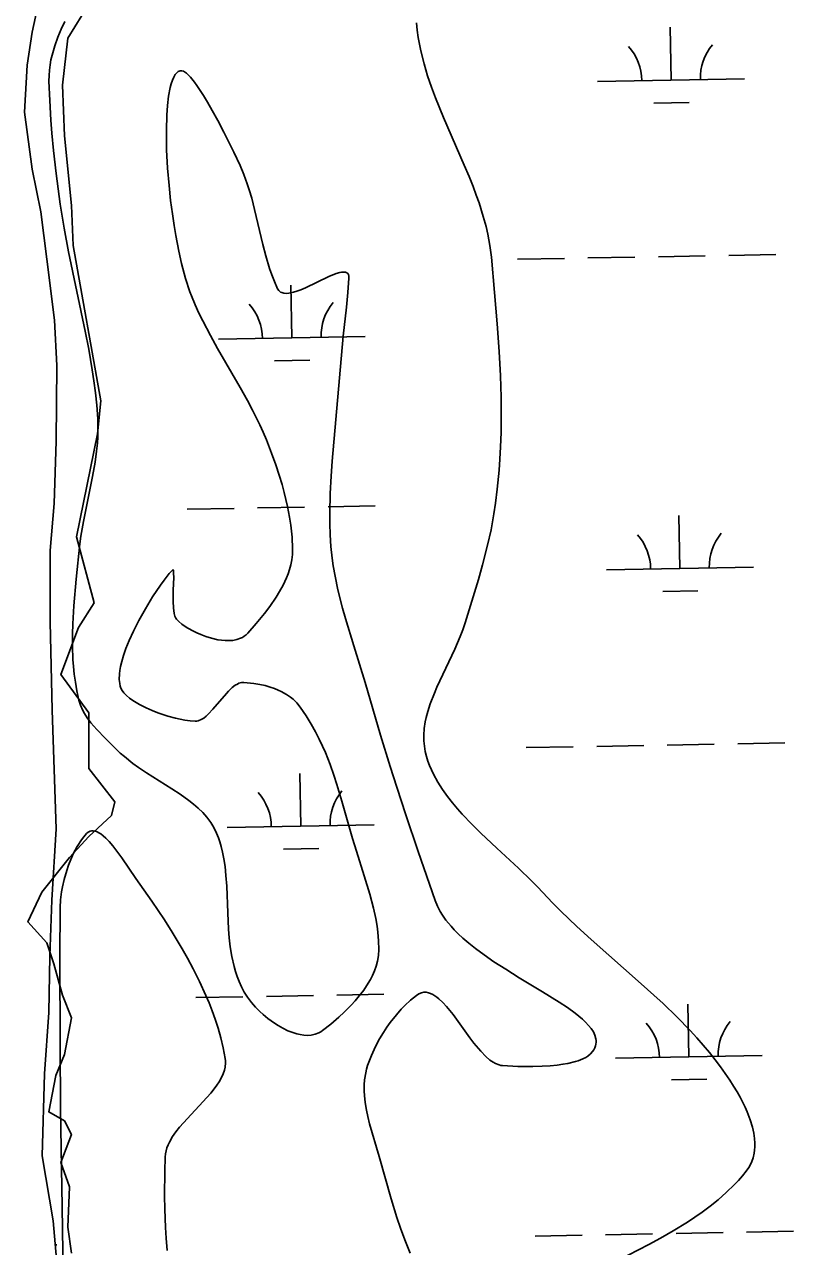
# Model space of a CAD drawing. Extents: x 3925854 to 3964121, y 224593 to 250589.
# Drawn here: x 3949330 to 3949854, y 231455 to 232288 of the extents above; entities that cross this region are included whole.
import ezdxf

# ---------------------------------------------------------------- set-up
doc = ezdxf.new("R2010")
doc.units = 0
for name, color, linetype in [('V-RIVR-EDGE', 7, 'Continuous'), ('V-SITE-VEGE', 7, 'Continuous'), ('V-WETL-SWMP', 7, 'Continuous')]:
    doc.layers.add(name, color=color, linetype=linetype)

msp = doc.modelspace()

# ---------------------------------------------------------------- linework, layer by layer
at = {"layer": 'V-RIVR-EDGE'}
for points in [[(3949369.071, 232293.757), (3949359.573, 232278.324), (3949356.011, 232246.269), (3949357.199, 232211.84), (3949361.947, 232164.351), (3949363.135, 232137.045), (3949382.13, 232031.383), (3949379.756, 232008.826), (3949365.509, 231938.781), (3949377.381, 231893.667), (3949366.696, 231877.046), (3949354.824, 231844.991), (3949373.819, 231818.872), (3949373.819, 231780.882)], [(3949373.819, 231780.953), (3949391.628, 231758.324), (3949389.253, 231748.827), (3949373.819, 231734.58), (3949360.76, 231720.334), (3949341.765, 231696.589), (3949332.267, 231676.407), (3949345.326, 231662.16), (3949350.075, 231647.914), (3949356.011, 231626.544), (3949361.947, 231611.11), (3949357.199, 231586.179), (3949351.262, 231571.932), (3949346.514, 231547.001), (3949357.199, 231541.065), (3949361.947, 231531.567), (3949354.824, 231512.571), (3949360.76, 231495.951), (3949359.573, 231468.645), (3949361.947, 231450.836)]]:
    msp.add_lwpolyline(points, dxfattribs=at)
at = {"layer": 'V-SITE-VEGE'}
for p, q in [((3949374.681, 231738.264), (3949375.559, 231738.488)), ((3949375.559, 231738.488), (3949376.774, 231738.541)), ((3949376.774, 231738.541), (3949378.463, 231738.207)), ((3949365.915, 231727.764), (3949368.772, 231732.253)), ((3949368.772, 231732.253), (3949370.423, 231734.459)), ((3949370.423, 231734.459), (3949372.233, 231736.577)), ((3949372.233, 231736.577), (3949373.421, 231737.619)), ((3949373.421, 231737.619), (3949374.681, 231738.264)), ((3949378.463, 231738.207), (3949379.461, 231737.822)), ((3949379.461, 231737.822), (3949380.626, 231737.22)), ((3949380.626, 231737.22), (3949381.992, 231736.337)), ((3949381.992, 231736.337), (3949383.585, 231735.092)), ((3949383.585, 231735.092), (3949385.445, 231733.392)), ((3949385.445, 231733.392), (3949387.608, 231731.135)), ((3949387.608, 231731.135), (3949390.108, 231728.219)), ((3949361.574, 231718.972), (3949363.509, 231723.232)), ((3949363.509, 231723.232), (3949365.915, 231727.764)), ((3949390.108, 231728.219), (3949392.988, 231724.541)), ((3949392.988, 231724.541), (3949396.26, 231720.047)), ((3949358.805, 231711.55), (3949360.029, 231715.071)), ((3949360.029, 231715.071), (3949361.574, 231718.972)), ((3949396.26, 231720.047), (3949405.935, 231705.941)), ((3949355.89, 231700.43), (3949356.976, 231705.234)), ((3949356.976, 231705.234), (3949358.805, 231711.55)), ((3949405.935, 231705.941), (3949416.833, 231690.519)), ((3949354.61, 231691.49), (3949355.255, 231696.829)), ((3949355.255, 231696.829), (3949355.89, 231700.43)), ((3949354.36, 231686.294), (3949354.61, 231691.49)), ((3949416.833, 231690.519), (3949425.281, 231677.904)), ((3949354.182, 231652.472), (3949354.36, 231686.294)), ((3949425.281, 231677.904), (3949430.644, 231669.462)), ((3949430.644, 231669.462), (3949437.407, 231658.187)), ((3949437.407, 231658.187), (3949441.046, 231651.74)), ((3949354.274, 231593.278), (3949354.182, 231652.472)), ((3949441.046, 231651.74), (3949444.995, 231644.378)), ((3949444.995, 231644.378), (3949449.199, 231635.973)), ((3949449.199, 231635.973), (3949453.58, 231626.394)), ((3949453.58, 231626.394), (3949455.714, 231621.301)), ((3949455.714, 231621.301), (3949457.834, 231615.882)), ((3949457.834, 231615.882), (3949459.896, 231610.123)), ((3949459.896, 231610.123), (3949461.87, 231604.004)), ((3949461.87, 231604.004), (3949463.705, 231597.509)), ((3949463.705, 231597.509), (3949465.34, 231590.624)), ((3949354.643, 231548.886), (3949354.274, 231593.278)), ((3949465.34, 231590.624), (3949466.697, 231583.331)), ((3949466.91, 231580.372), (3949466.632, 231577.433)), ((3949466.697, 231583.331), (3949466.869, 231581.848)), ((3949466.869, 231581.848), (3949466.91, 231580.372)), ((3949465.325, 231572.903), (3949463.705, 231569.478)), ((3949466.194, 231575.485), (3949465.325, 231572.903)), ((3949466.632, 231577.433), (3949466.194, 231575.485)), ((3949461.115, 231565.309), (3949459.253, 231562.777)), ((3949462.573, 231567.531), (3949461.115, 231565.309)), ((3949463.705, 231569.478), (3949462.573, 231567.531)), ((3949456.916, 231559.892), (3949435.568, 231536.712)), ((3949459.253, 231562.777), (3949456.916, 231559.892)), ((3949355.591, 231482.297), (3949354.643, 231548.886)), ((3949433.106, 231533.567), (3949430.777, 231530.183)), ((3949435.568, 231536.712), (3949433.106, 231533.567)), ((3949427.073, 231522.675), (3949426.471, 231520.627)), ((3949427.826, 231524.644), (3949427.073, 231522.675)), ((3949428.705, 231526.54), (3949427.826, 231524.644)), ((3949430.777, 231530.183), (3949428.705, 231526.54)), ((3949425.848, 231516.288), (3949425.559, 231506.701)), ((3949426.051, 231518.502), (3949425.848, 231516.288)), ((3949426.471, 231520.627), (3949426.051, 231518.502)), ((3949425.559, 231506.701), (3949425.397, 231489.957)), ((3949425.397, 231489.957), (3949425.541, 231480.734)), ((3949357.668, 231373.81), (3949355.591, 231482.297)), ((3949425.541, 231480.734), (3949426.053, 231468.229)), ((3949426.053, 231468.229), (3949426.538, 231461.02)), ((3949426.538, 231461.02), (3949427.292, 231452.761))]:
    msp.add_line(p, q, dxfattribs=at)
for points in [[(3949464.047, 231727.727), (3949463.083, 231730.986), (3949462.116, 231733.763), (3949460.117, 231738.447), (3949458.342, 231741.799), (3949456.84, 231744.22), (3949454.297, 231747.687), (3949451.38, 231750.943), (3949448.192, 231753.985), (3949445.042, 231756.688), (3949441.97, 231759.117), (3949435.94, 231763.438), (3949430.456, 231767.049), (3949413.214, 231777.893), (3949407.762, 231781.557), (3949403.781, 231784.432), (3949398.036, 231789.026), (3949395.296, 231791.477), (3949384.949, 231801.615), (3949379.258, 231807.407), (3949375.318, 231811.953), (3949372.676, 231815.537), (3949370.916, 231818.347), (3949369.741, 231820.532), (3949368.254, 231823.955), (3949367.128, 231827.567), (3949365.723, 231833.806), (3949364.674, 231839.671), (3949363.908, 231845.182), (3949363.37, 231850.36), (3949363.007, 231855.221), (3949362.669, 231864.351), (3949362.692, 231872.351), (3949362.915, 231879.353), (3949363.665, 231891.602), (3949365.328, 231909.928), (3949367.752, 231933.824), (3949368.5, 231939.157), (3949370.224, 231949.161), (3949376.424, 231979.795), (3949378.115, 231989.638), (3949379.104, 231997.015), (3949379.645, 232002.546), (3949379.915, 232006.694), (3949380.071, 232012.909), (3949379.893, 232019.123), (3949379.215, 232028.273), (3949378.328, 232036.846), (3949377.304, 232044.879), (3949376.194, 232052.407), (3949373.784, 232066.507), (3949371.4, 232078.845), (3949360.003, 232132.789), (3949356.941, 232148.98), (3949355.579, 232157.08), (3949354.36, 232165.184), (3949351.614, 232186.055), (3949349.838, 232201.817), (3949348.712, 232213.658), (3949348.001, 232222.532), (3949347.184, 232235.799), (3949346.703, 232248.99), (3949346.738, 232252.832), (3949346.996, 232256.527), (3949347.446, 232260.078), (3949348.057, 232263.498), (3949348.8, 232266.794), (3949350.631, 232273.124), (3949352.759, 232279.008), (3949355.059, 232284.484), (3949357.437, 232289.59)], [(3949597.106, 232288.744), (3949597.558, 232283.737), (3949598.199, 232278.893), (3949598.996, 232274.205), (3949599.924, 232269.671), (3949602.121, 232260.9), (3949604.599, 232252.689), (3949607.235, 232245.001), (3949609.934, 232237.8), (3949615.44, 232224.308), (3949629.556, 232191.831), (3949632.788, 232184.065), (3949635.491, 232177.259), (3949637.726, 232171.297), (3949639.561, 232166.073), (3949642.459, 232156.914), (3949644.327, 232150.029), (3949645.531, 232144.854), (3949646.983, 232137.073), (3949647.97, 232129.268), (3949650.198, 232105.188), (3949651.992, 232083.799), (3949653.299, 232064.908), (3949654.143, 232048.291), (3949654.583, 232033.717), (3949654.7, 232020.956), (3949654.564, 232009.8), (3949654.247, 232000.056), (3949653.803, 231991.547), (3949653.278, 231984.123), (3949652.027, 231971.179), (3949650.796, 231961.527), (3949649.696, 231954.32), (3949647.747, 231943.578), (3949645.416, 231932.923), (3949641.988, 231919.639)], [(3949625.399, 231668.384), (3949622.739, 231671.061), (3949620.549, 231673.441), (3949617.064, 231677.684), (3949614.76, 231680.941), (3949613.222, 231683.421), (3949611.239, 231687.212), (3949609.672, 231691.082), (3949598.226, 231724.301), (3949589.743, 231749.291), (3949583.53, 231768.108), (3949578.991, 231782.278), (3949572.442, 231803.645), (3949562.095, 231839.481), (3949554.237, 231864.433), (3949548.533, 231883.158), (3949546.561, 231890.197), (3949543.458, 231902.557), (3949541.499, 231911.867), (3949540.276, 231918.881), (3949539.518, 231924.159), (3949538.664, 231932.11), (3949538.187, 231940.107), (3949538.009, 231947.717), (3949537.988, 231954.857), (3949538.291, 231968.257), (3949538.865, 231979.992), (3949539.549, 231990.267), (3949547.049, 232075.418), (3949549.303, 232095.182), (3949550.282, 232105.047), (3949550.95, 232114.902), (3949550.899, 232116.268), (3949550.618, 232117.31), (3949550.147, 232118.072), (3949549.512, 232118.594), (3949548.742, 232118.91), (3949547.858, 232119.049), (3949545.834, 232118.906), (3949544.722, 232118.668), (3949542.342, 232117.939), (3949537.38, 232115.895), (3949521.399, 232108.276), (3949518.229, 232106.947), (3949515.556, 232105.964), (3949513.326, 232105.282), (3949511.473, 232104.844), (3949508.679, 232104.508), (3949506.664, 232104.635), (3949505.335, 232105.004), (3949504.448, 232105.444), (3949503.318, 232106.394), (3949502.441, 232107.717), (3949500.274, 232112.497), (3949498.456, 232117.112), (3949496.907, 232121.537), (3949494.347, 232130.061), (3949492.371, 232137.708), (3949486.774, 232161.627), (3949484.783, 232169.297), (3949483.131, 232174.988), (3949481.773, 232179.209), (3949479.506, 232185.441), (3949476.911, 232191.524), (3949472.542, 232200.758), (3949465.811, 232214.285), (3949461.651, 232222.223), (3949457.93, 232229.012), (3949454.674, 232234.679), (3949451.864, 232239.318), (3949447.424, 232246.054), (3949445.701, 232248.419), (3949443.025, 232251.716), (3949441.992, 232252.835), (3949440.284, 232254.436), (3949439.094, 232255.325), (3949438.257, 232255.8), (3949437.098, 232256.191), (3949436.061, 232256.175), (3949435.316, 232255.921), (3949434.615, 232255.534), (3949433.956, 232255.02), (3949432.746, 232253.637), (3949431.683, 232251.854), (3949430.753, 232249.728), (3949429.948, 232247.313), (3949429.256, 232244.659), (3949428.164, 232238.804), (3949427.417, 232232.453), (3949426.944, 232225.823), (3949426.653, 232215.616), (3949426.681, 232208.852), (3949426.847, 232202.251), (3949427.495, 232189.762), (3949428.447, 232178.066), (3949429.555, 232167.703), (3949430.724, 232158.645), (3949431.902, 232150.797), (3949433.043, 232144.041), (3949435.134, 232133.28), (3949437.034, 232124.9)], [(3949437.034, 232124.9), (3949439.785, 232114.621), (3949442.695, 232105.669), (3949443.721, 232102.929), (3949446.244, 232096.781), (3949448.829, 232091.057), (3949451.419, 232085.716), (3949456.638, 232075.75), (3949461.493, 232067.058), (3949476.997, 232040.32), (3949481.859, 232031.603), (3949485.369, 232025.003), (3949490.323, 232014.972), (3949492.623, 232009.891), (3949494.784, 232004.756), (3949498.292, 231995.749), (3949501.173, 231987.735), (3949503.514, 231980.647), (3949505.4, 231974.401), (3949506.91, 231968.91), (3949509.191, 231959.272), (3949510.568, 231952.043), (3949511.393, 231946.632), (3949512.261, 231938.546), (3949512.654, 231930.528), (3949512.538, 231926.613), (3949512.102, 231922.971), (3949511.428, 231919.586), (3949510.576, 231916.436), (3949509.599, 231913.508), (3949508.536, 231910.782), (3949506.191, 231905.735), (3949503.805, 231901.385), (3949501.499, 231897.633), (3949497.059, 231891.207), (3949493.465, 231886.503), (3949487.804, 231879.65), (3949482.018, 231873.062), (3949480.89, 231871.943), (3949479.7, 231871.007), (3949478.461, 231870.231), (3949477.189, 231869.598), (3949474.535, 231868.687), (3949471.854, 231868.183), (3949469.208, 231867.999), (3949466.634, 231868.054), (3949464.16, 231868.288), (3949461.805, 231868.656), (3949457.354, 231869.689), (3949453.498, 231870.901), (3949450.209, 231872.15), (3949447.436, 231873.359), (3949445.116, 231874.483), (3949441.364, 231876.545), (3949438.863, 231878.126), (3949437.2, 231879.306), (3949435.091, 231881.026), (3949433.507, 231882.638), (3949433.106, 231883.214), (3949432.465, 231884.696), (3949432.012, 231886.47), (3949431.496, 231890.439), (3949431.302, 231894.619), (3949431.363, 231902.418), (3949431.625, 231911.052), (3949431.617, 231914.063), (3949431.457, 231915.66), (3949431.253, 231916.149), (3949430.956, 231916.162), (3949430.298, 231915.609), (3949428.521, 231913.667), (3949425.1, 231909.268), (3949422.565, 231905.711), (3949417.31, 231897.758), (3949412.388, 231889.64), (3949407.955, 231881.673), (3949404.291, 231874.448), (3949401.38, 231868.079), (3949399.148, 231862.564), (3949397.493, 231857.851), (3949396.314, 231853.857), (3949395.513, 231850.495), (3949395.005, 231847.668), (3949394.722, 231845.299), (3949394.612, 231841.653), (3949394.87, 231838.926), (3949395.284, 231837.043), (3949395.724, 231835.731), (3949396.607, 231833.935), (3949397.764, 231832.356), (3949399.578, 231830.545), (3949401.61, 231828.868), (3949403.775, 231827.328), (3949406.003, 231825.915), (3949408.252, 231824.624), (3949412.794, 231822.318), (3949417.042, 231820.444), (3949420.89, 231818.935), (3949427.738, 231816.637), (3949432.811, 231815.249), (3949439.139, 231813.928)], [(3949641.988, 231919.639), (3949639.157, 231909.747), (3949630.097, 231880.246), (3949628.473, 231875.376), (3949626.744, 231870.817), (3949623.093, 231862.287), (3949610.924, 231836.368), (3949609.15, 231832.235), (3949606.379, 231825.028), (3949604.657, 231819.646), (3949603.608, 231815.621), (3949602.977, 231812.611), (3949602.312, 231808.107), (3949602.017, 231803.622), (3949602.078, 231799.776), (3949602.42, 231796.098), (3949603.002, 231792.579), (3949603.79, 231789.206), (3949604.755, 231785.977), (3949605.871, 231782.88), (3949607.112, 231779.906), (3949608.46, 231777.053), (3949611.45, 231771.595), (3949614.672, 231766.555), (3949618.02, 231761.89), (3949621.422, 231757.573), (3949624.811, 231753.563), (3949628.147, 231749.835), (3949634.748, 231742.923), (3949640.81, 231736.945), (3949651.81, 231726.601), (3949666.347, 231713.156), (3949675.329, 231704.53), (3949679.614, 231700.208), (3949689.696, 231689.528), (3949695.391, 231683.751), (3949706.258, 231673.283), (3949715.916, 231664.428), (3949750.11, 231634.293), (3949758.582, 231626.652), (3949764.874, 231620.816), (3949774.18, 231611.831), (3949783.285, 231602.488), (3949787.873, 231597.495), (3949792.303, 231592.443), (3949796.499, 231587.419), (3949800.417, 231582.495), (3949804.023, 231577.724), (3949807.313, 231573.136), (3949810.278, 231568.757), (3949812.932, 231564.598), (3949815.287, 231560.672), (3949817.36, 231556.971), (3949820.731, 231550.246), (3949822.075, 231547.204), (3949824.235, 231541.552), (3949825.706, 231536.678), (3949826.637, 231532.491), (3949827.162, 231528.901), (3949827.375, 231525.829), (3949827.371, 231523.196), (3949827.211, 231520.943), (3949826.947, 231519.007), (3949826.199, 231515.72), (3949825.388, 231513.343), (3949824.635, 231511.61), (3949823.258, 231509.101), (3949821.581, 231506.709), (3949818.929, 231503.461), (3949816.238, 231500.397), (3949813.518, 231497.499), (3949807.958, 231492.08), (3949802.412, 231487.216), (3949796.95, 231482.83), (3949791.613, 231478.858), (3949786.443, 231475.248), (3949781.457, 231471.955), (3949771.792, 231465.985), (3949763.053, 231460.953), (3949755.232, 231456.664), (3949699.033, 231427.691)], [(3949439.139, 231813.928), (3949442.881, 231813.42), (3949446.275, 231813.201), (3949447.327, 231813.258), (3949448.343, 231813.457), (3949450.301, 231814.208), (3949452.128, 231815.306), (3949453.83, 231816.629), (3949455.421, 231818.083), (3949458.395, 231821.245), (3949467.496, 231832.091), (3949468.967, 231833.668), (3949471.553, 231836.11), (3949473.509, 231837.59), (3949474.984, 231838.463), (3949476.096, 231838.962), (3949477.773, 231839.433), (3949479.465, 231839.54), (3949486.112, 231838.897), (3949490.276, 231838.196), (3949494.04, 231837.344), (3949497.368, 231836.392), (3949500.272, 231835.389), (3949502.781, 231834.367), (3949504.936, 231833.355), (3949508.569, 231831.309), (3949511.141, 231829.527), (3949512.968, 231828.044), (3949515.503, 231825.568), (3949517.76, 231822.777), (3949521.821, 231816.78), (3949525.278, 231811.148), (3949528.238, 231805.859), (3949530.785, 231800.89), (3949532.991, 231796.225), (3949534.916, 231791.842), (3949538.193, 231783.597), (3949540.767, 231776.353), (3949542.84, 231769.992), (3949546.193, 231758.789), (3949553.424, 231733.245), (3949556.058, 231724.604), (3949561.409, 231707.921), (3949565.202, 231695.326), (3949567.666, 231685.862), (3949569.19, 231678.766), (3949570.105, 231673.447), (3949570.646, 231669.466), (3949571.188, 231663.504), (3949571.377, 231657.561), (3949571.131, 231653.512), (3949570.484, 231649.752), (3949569.538, 231646.262), (3949568.374, 231643.028), (3949567.062, 231640.036), (3949565.649, 231637.267), (3949564.178, 231634.709), (3949561.084, 231630.015), (3949558.061, 231626.034), (3949555.218, 231622.655), (3949552.607, 231619.785), (3949547.833, 231614.981), (3949544.147, 231611.573), (3949538.566, 231606.803), (3949533.079, 231602.488), (3949531.803, 231601.618), (3949530.513, 231600.909), (3949527.877, 231599.897), (3949525.262, 231599.361), (3949522.702, 231599.195), (3949520.224, 231599.318), (3949517.848, 231599.662), (3949515.585, 231600.172), (3949513.441, 231600.805), (3949509.394, 231602.361), (3949505.861, 231604.075), (3949502.808, 231605.81), (3949500.186, 231607.483), (3949495.761, 231610.705), (3949492.625, 231613.31), (3949490.403, 231615.341), (3949487.315, 231618.471), (3949484.57, 231621.647), (3949481.965, 231625.153), (3949479.735, 231628.682), (3949477.832, 231632.223), (3949476.214, 231635.748), (3949474.844, 231639.25), (3949473.687, 231642.715), (3949472.716, 231646.135), (3949471.205, 231652.92), (3949470.173, 231659.433), (3949469.476, 231665.642), (3949469.012, 231671.528), (3949468.461, 231682.647), (3949467.744, 231700.761), (3949467.252, 231707.978), (3949466.613, 231714.151), (3949465.847, 231719.419), (3949464.979, 231723.906), (3949464.047, 231727.727)], [(3949592.756, 231450.85), (3949589.08, 231459.808), (3949586.124, 231467.877), (3949583.704, 231475.07), (3949579.761, 231487.839), (3949571.563, 231516.572), (3949565.001, 231538.969), (3949563.76, 231543.921), (3949562.833, 231548.263), (3949562.171, 231552.066), (3949561.733, 231555.394), (3949561.323, 231561.215), (3949561.368, 231565.571), (3949561.624, 231568.829), (3949562.409, 231573.699), (3949562.992, 231576.124), (3949563.717, 231578.545), (3949564.973, 231582.112), (3949566.281, 231585.424), (3949569.056, 231591.521), (3949571.803, 231596.709), (3949574.424, 231601.106), (3949576.87, 231604.831), (3949579.116, 231607.981), (3949583.261, 231613.224), (3949586.524, 231616.906), (3949589.045, 231619.511), (3949592.928, 231623.148), (3949596.907, 231626.433), (3949598.63, 231627.541), (3949600.309, 231628.223), (3949601.945, 231628.532), (3949603.541, 231628.526), (3949605.093, 231628.25), (3949606.602, 231627.742), (3949608.073, 231627.039), (3949609.502, 231626.175), (3949610.893, 231625.18), (3949612.245, 231624.076), (3949614.876, 231621.584), (3949617.358, 231618.882), (3949621.899, 231613.281), (3949633.38, 231597.583), (3949636.145, 231593.944), (3949640.695, 231588.445), (3949644.189, 231584.82), (3949647.046, 231582.358), (3949649.193, 231580.859), (3949650.8, 231579.958), (3949653.215, 231578.993), (3949654.421, 231578.7), (3949655.629, 231578.545), (3949665.927, 231578.014), (3949676.3, 231577.914), (3949682.538, 231578.094), (3949688.014, 231578.434), (3949692.723, 231578.901), (3949696.716, 231579.448), (3949700.069, 231580.05), (3949705.193, 231581.297), (3949707.12, 231581.914), (3949710.219, 231583.139), (3949712.283, 231584.195), (3949713.672, 231585.066), (3949715.472, 231586.51), (3949716.904, 231588.121), (3949717.753, 231589.422), (3949718.407, 231590.702), (3949718.876, 231591.965), (3949719.177, 231593.211), (3949719.318, 231594.439), (3949719.314, 231595.652), (3949719.175, 231596.848), (3949718.521, 231599.211), (3949717.434, 231601.515), (3949715.98, 231603.764), (3949714.217, 231605.957), (3949712.199, 231608.1), (3949709.973, 231610.191), (3949705.056, 231614.231), (3949699.733, 231618.094), (3949694.122, 231621.846), (3949682.886, 231628.856), (3949667.008, 231638.443), (3949657.751, 231644.171), (3949649.76, 231649.354), (3949642.977, 231654.028), (3949637.288, 231658.235), (3949632.553, 231662.005), (3949628.633, 231665.376), (3949625.399, 231668.384)]]:
    msp.add_lwpolyline(points, dxfattribs=at)
at = {"layer": 'V-WETL-SWMP'}
for p, q in [((3949335.2, 232282.384), (3949340.916, 232308.839)), ((3949331.799, 232259.825), (3949335.2, 232282.384)), ((3949770.356, 232249.757), (3949769.702, 232285.751)), ((3949329.994, 232227.945), (3949331.799, 232259.825)), ((3949720.365, 232248.848), (3949820.348, 232250.666)), ((3949758.639, 232234.11), (3949782.635, 232234.546)), ((3949335.215, 232189.098), (3949329.994, 232227.945)), ((3949341.171, 232159.972), (3949335.215, 232189.098)), ((3949345.197, 232127.729), (3949341.171, 232159.972)), ((3949761.697, 232129.508), (3949793.692, 232130.09)), ((3949809.689, 232130.381), (3949841.684, 232130.963)), ((3949350.43, 232086.161), (3949345.197, 232127.729)), ((3949665.713, 232127.763), (3949697.708, 232128.345)), ((3949713.705, 232128.636), (3949745.7, 232129.217)), ((3949512.069, 232074.219), (3949511.414, 232110.213)), ((3949352.117, 232055.462), (3949350.43, 232086.161)), ((3949462.077, 232073.31), (3949562.061, 232075.128)), ((3949351.563, 232003.764), (3949352.117, 232055.462)), ((3949500.351, 232058.572), (3949524.347, 232059.009)), ((3949350.191, 231961.391), (3949351.563, 232003.764)), ((3949347.608, 231929.507), (3949350.191, 231961.391)), ((3949440.772, 231957.471), (3949472.766, 231958.053)), ((3949488.764, 231958.344), (3949520.758, 231958.926)), ((3949536.756, 231959.217), (3949568.75, 231959.798)), ((3949776.404, 231917.137), (3949775.75, 231953.131)), ((3949347.43, 231880.92), (3949347.608, 231929.507)), ((3949726.413, 231916.228), (3949826.396, 231918.046)), ((3949764.687, 231901.49), (3949788.683, 231901.926)), ((3949348.856, 231820.679), (3949347.43, 231880.92)), ((3949351.537, 231739.844), (3949348.856, 231820.679)), ((3949767.745, 231796.888), (3949799.74, 231797.47)), ((3949815.737, 231797.761), (3949847.732, 231798.343)), ((3949671.761, 231795.143), (3949703.756, 231795.725)), ((3949719.753, 231796.016), (3949751.748, 231796.597)), ((3949518.117, 231741.599), (3949517.462, 231777.593)), ((3949348.638, 231691.245), (3949351.537, 231739.844)), ((3949468.125, 231740.69), (3949568.109, 231742.508)), ((3949506.399, 231725.952), (3949530.396, 231726.389)), ((3949347.248, 231653.147), (3949348.638, 231691.245)), ((3949346.637, 231614.664), (3949347.248, 231653.147)), ((3949446.82, 231624.851), (3949478.814, 231625.433)), ((3949494.812, 231625.724), (3949526.806, 231626.306)), ((3949542.804, 231626.597), (3949574.798, 231627.178)), ((3949343.707, 231573.062), (3949346.637, 231614.664)), ((3949782.452, 231584.517), (3949781.798, 231620.511)), ((3949732.461, 231583.608), (3949832.444, 231585.426)), ((3949342.005, 231517.083), (3949343.707, 231573.062)), ((3949770.735, 231568.87), (3949794.731, 231569.306)), ((3949349.582, 231472.805), (3949342.005, 231517.083)), ((3949353.667, 231426.958), (3949349.582, 231472.805)), ((3949725.801, 231463.396), (3949757.796, 231463.977)), ((3949773.793, 231464.268), (3949805.788, 231464.85)), ((3949821.785, 231465.141), (3949853.78, 231465.723)), ((3949351.028, 231456.581), (3949351.955, 231456.598)), ((3949677.809, 231462.523), (3949709.804, 231463.105))]:
    msp.add_line(p, q, dxfattribs=at)
for centre, start, end in [((3949715.114, 232249.227), 0.269879, 41.813537), ((3949825.581, 232251.236), 140.269876, 181.813534), ((3949456.826, 232073.689), 0.269879, 41.813537), ((3949567.294, 232075.698), 140.269876, 181.813534), ((3949721.162, 231916.607), 0.269879, 41.813537), ((3949831.63, 231918.616), 140.269876, 181.813534), ((3949462.875, 231741.069), 0.269879, 41.813537), ((3949573.342, 231743.078), 140.269876, 181.813534), ((3949727.21, 231583.987), 0.269879, 41.813537), ((3949837.678, 231585.996), 140.269876, 181.813534)]:
    msp.add_arc(centre, 35.246, start, end, dxfattribs=at)

doc.saveas('drawing.dxf')
